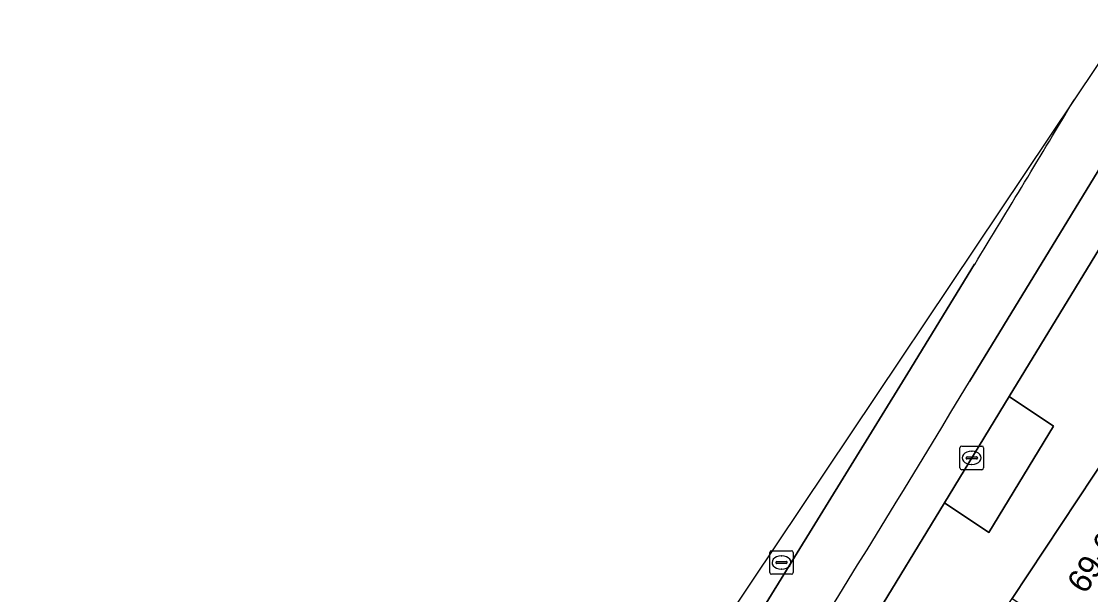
# Model space of a CAD drawing. Extents: x 160349 to 161355, y 381727 to 382854.
# Drawn here: x 160804.95 to 160850.23, y 382674.46 to 382698.76 of the extents above; entities that cross this region are included whole.
import ezdxf

# ---------------------------------------------------------------- set-up
doc = ezdxf.new("R2010")
doc.units = 0
for name, color, linetype in [('IMGEO_Kolk', 7, 'Continuous'), ('IMGEO_Pand', 7, 'Continuous'), ('IMGEO_Pand_nummerreeks', 7, 'Continuous'), ('IMGEO_Parkeervlak_open', 7, 'Continuous'), ('IMGEO_Rijbaan_lokaal_gesloten', 7, 'Continuous'), ('IMGEO_Rijbaan_lokaal_open', 7, 'Continuous'), ('IMGEO_Rioolput', 7, 'Continuous'), ('IMGEO_Voetpad_open', 7, 'Continuous')]:
    doc.layers.add(name, color=color, linetype=linetype)

msp = doc.modelspace()

# ---------------------------------------------------------------- linework, layer by layer
at = {"layer": 'IMGEO_Kolk'}
for p, q in [((160844.697, 382679.829), (160844.697, 382680.681)), ((160844.772, 382680.755), (160845.624, 382680.755)), ((160845.698, 382680.681), (160845.698, 382679.829)), ((160844.956, 382680.249), (160844.956, 382680.261)), ((160845.394, 382680.212), (160844.996, 382680.212)), ((160844.999, 382680.298), (160845.397, 382680.298)), ((160845.185, 382680.535), (160845.21, 382680.535)), ((160845.44, 382680.261), (160845.44, 382680.249)), ((160845.624, 382679.755), (160844.772, 382679.755)), ((160845.208, 382679.975), (160845.183, 382679.975))]:
    msp.add_line(p, q, dxfattribs=at)
for points in [[(160844.697, 382679.829), (160844.697, 382680.681)], [(160844.772, 382680.755), (160845.624, 382680.755)], [(160845.698, 382680.681), (160845.698, 382679.829)], [(160845.624, 382679.755), (160844.772, 382679.755)]]:
    msp.add_lwpolyline(points, dxfattribs=at)
for centre, radius, start, end in [((160844.774, 382680.679), 0.0765, 91.552, 178.448), ((160844.774, 382680.679), 0.0765, 91.552, 178.448), ((160845.622, 382680.679), 0.0765, 1.552, 88.448), ((160845.622, 382680.679), 0.0765, 1.552, 88.448), ((160844.996, 382680.258), 0.0403, 85.8775, 175.7526), ((160844.993, 382680.248), 0.0366, 178.938, 274.7102), ((160845.397, 382680.255), 0.043, 264.8664, 352.4533), ((160845.401, 382680.26), 0.0386, 1.7309, 96.639), ((160844.774, 382679.831), 0.0765, 181.552, 268.448), ((160844.774, 382679.831), 0.0765, 181.552, 268.448), ((160845.622, 382679.831), 0.0765, 271.552, 358.448), ((160845.622, 382679.831), 0.0765, 271.552, 358.448)]:
    msp.add_arc(centre, radius, start, end, dxfattribs=at)
for centre, major_axis, ratio, start_param, end_param in [((160845.184, 382680.255), (-0.387, 0.002), 0.722429, 4.712389, 7.853982), ((160845.209, 382680.255), (-0.39, 0.002), 0.717154, 1.570796, 4.712389)]:
    msp.add_ellipse(centre, major_axis=major_axis, ratio=ratio, start_param=start_param, end_param=end_param, dxfattribs=at)
at = {"layer": 'IMGEO_Pand'}
msp.add_lwpolyline([(160866.586, 382670.603), (160860.42, 382676.102), (160858.927, 382677.047), (160855.974, 382678.929), (160851.757, 382681.615), (160846.908, 382674.292), (160853.996, 382669.599), (160855.964, 382668.296), (160876.539, 382650.472), (160877.706, 382651.351), (160881.262, 382654.031), (160874.266, 382660.27), (160875.997, 382662.211)], close=True, dxfattribs=at)
at = {"layer": 'IMGEO_Parkeervlak_open'}
msp.add_lwpolyline([(160848.662, 382681.599), (160846.785, 382682.858), (160844.041, 382678.354), (160845.918, 382677.096)], close=True, dxfattribs=at)
at = {"layer": 'IMGEO_Rijbaan_lokaal_gesloten'}
for points in [[(160860.574, 382705.452), (160865.2, 382713.025), (160863.665, 382713.93), (160845.1, 382683.493)], [(160818.92, 382642.591), (160798.877, 382613.393), (160800.31, 382612.426), (160800.889, 382613.271), (160802.555, 382615.658), (160805.479, 382619.848), (160811.972, 382629.275), (160812.659, 382630.277), (160820.048, 382641.031), (160822.859, 382645.188), (160823.583, 382646.273), (160824.53, 382647.722), (160834.622, 382663.14), (160836.07, 382665.412), (160839.408, 382670.756), (160840.891, 382673.179), (160844.041, 382678.354), (160846.785, 382682.858), (160853.065, 382693.158), (160860.574, 382705.452)], [(160849.532, 382695.433), (160835.883, 382675.025), (160796.001, 382615.398), (160796.915, 382614.761), (160797.486, 382615.562), (160808.344, 382631.385)], [(160835.063, 382671.776), (160842.486, 382683.849), (160845.322, 382688.462)]]:
    msp.add_lwpolyline(points, dxfattribs=at)
for centre, radius, start, end in [((160121.136, 383130.601), 848.489, 328.594567, 329.144463), ((160144.208, 383104.815), 817.779, 327.287981, 328.988948)]:
    msp.add_arc(centre, radius, start, end, dxfattribs=at)
at = {"layer": 'IMGEO_Rijbaan_lokaal_open'}
for points in [[(160845.1, 382683.493), (160863.665, 382713.93), (160865.2, 382713.025), (160865.515, 382713.532), (160862.964, 382715.042), (160861.131, 382713.088), (160853.491, 382701.352), (160849.532, 382695.433)], [(160845.322, 382688.462), (160842.486, 382683.849), (160835.063, 382671.776)]]:
    msp.add_lwpolyline(points, dxfattribs=at)
for centre, radius, start, end in [((160121.136, 383130.601), 848.489, 328.594567, 329.144463), ((160144.208, 383104.815), 817.779, 327.287981, 328.988948)]:
    msp.add_arc(centre, radius, start, end, dxfattribs=at)
at = {"layer": 'IMGEO_Rioolput'}
for p, q in [((160836.64, 382675.395), (160836.64, 382676.247)), ((160836.715, 382676.321), (160837.567, 382676.321)), ((160837.128, 382676.101), (160837.153, 382676.101)), ((160837.641, 382676.247), (160837.641, 382675.395)), ((160836.899, 382675.815), (160836.899, 382675.827)), ((160837.337, 382675.778), (160836.939, 382675.778)), ((160836.942, 382675.864), (160837.34, 382675.864)), ((160837.383, 382675.827), (160837.383, 382675.815)), ((160837.567, 382675.321), (160836.715, 382675.321)), ((160837.151, 382675.541), (160837.126, 382675.541))]:
    msp.add_line(p, q, dxfattribs=at)
for points in [[(160836.64, 382675.395), (160836.64, 382676.247)], [(160836.715, 382676.321), (160837.567, 382676.321)], [(160837.641, 382676.247), (160837.641, 382675.395)], [(160837.567, 382675.321), (160836.715, 382675.321)]]:
    msp.add_lwpolyline(points, dxfattribs=at)
for centre, radius, start, end in [((160836.717, 382676.245), 0.0765, 91.552, 178.448), ((160836.717, 382676.245), 0.0765, 91.552, 178.448), ((160837.565, 382676.245), 0.0765, 1.552, 88.448), ((160837.565, 382676.245), 0.0765, 1.552, 88.448), ((160836.939, 382675.824), 0.0403, 85.8775, 175.7526), ((160836.936, 382675.814), 0.0366, 178.938, 274.7102), ((160837.34, 382675.821), 0.043, 264.8664, 352.4533), ((160837.344, 382675.826), 0.0386, 1.7309, 96.639), ((160836.717, 382675.397), 0.0765, 181.552, 268.448), ((160836.717, 382675.397), 0.0765, 181.552, 268.448), ((160837.565, 382675.397), 0.0765, 271.552, 358.448), ((160837.565, 382675.397), 0.0765, 271.552, 358.448)]:
    msp.add_arc(centre, radius, start, end, dxfattribs=at)
for centre, major_axis, ratio, start_param, end_param in [((160837.127, 382675.821), (-0.387, 0.002), 0.722429, 4.712389, 7.853982), ((160837.152, 382675.821), (-0.39, 0.002), 0.717154, 1.570796, 4.712389)]:
    msp.add_ellipse(centre, major_axis=major_axis, ratio=ratio, start_param=start_param, end_param=end_param, dxfattribs=at)
at = {"layer": 'IMGEO_Voetpad_open'}
for points in [[(160806.866, 382613.823), (160815.292, 382626.548), (160819.06, 382632.237), (160822.34, 382637.191), (160825.631, 382642.161), (160829.225, 382647.589), (160832.174, 382652.041), (160834.745, 382655.925), (160835.813, 382657.538), (160839.021, 382662.381), (160842.062, 382666.974), (160846.908, 382674.292), (160851.757, 382681.615), (160854.346, 382685.657), (160859.553, 382694.139), (160861.816, 382697.826), (160873.263, 382716.474), (160875.341, 382720.595)], [(160862.512, 382704.309), (160854.958, 382691.924), (160853.065, 382693.158), (160846.785, 382682.858), (160848.662, 382681.599), (160845.918, 382677.096), (160844.041, 382678.354), (160840.891, 382673.179), (160839.408, 382670.756), (160841.278, 382669.486), (160837.934, 382664.135), (160836.07, 382665.412), (160834.622, 382663.14), (160836.486, 382661.862), (160826.399, 382646.451), (160824.53, 382647.722), (160823.583, 382646.273), (160822.859, 382645.188), (160824.718, 382643.904), (160814.519, 382628.992)]]:
    msp.add_lwpolyline(points, dxfattribs=at)

# ---------------------------------------------------------------- texts
at = {"layer": 'IMGEO_Pand_nummerreeks'}
msp.add_text('69-69B', height=1, rotation=56.4879, dxfattribs=at).set_placement((160850.004, 382674.439))

doc.saveas('drawing.dxf')
